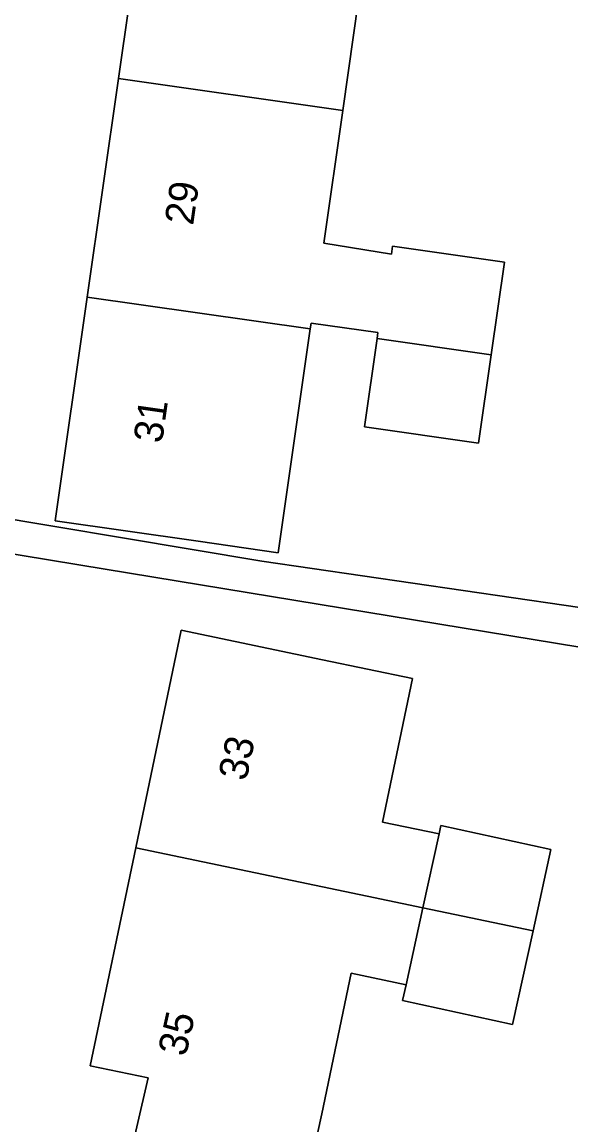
# Model space of a CAD drawing. Extents: x 163683 to 164494, y 382709 to 383872.
# Drawn here: x 163866.01 to 163885.02, y 383548.12 to 383586.33 of the extents above; entities that cross this region are included whole.
import ezdxf

# ---------------------------------------------------------------- set-up
doc = ezdxf.new("R2010")
doc.units = 0
for name, color, linetype in [('IMGEO_Erf', 7, 'Continuous'), ('IMGEO_Pand', 7, 'Continuous'), ('IMGEO_Pand_nummerreeks', 7, 'Continuous'), ('IMGEO_Voetpad_open', 7, 'Continuous')]:
    doc.layers.add(name, color=color, linetype=linetype)

msp = doc.modelspace()

# ---------------------------------------------------------------- linework, layer by layer
at = {"layer": 'IMGEO_Erf'}
for points in [[(163865.55, 383592.122), (163864.733, 383585.039), (163863.665, 383578.262), (163863.459, 383576.954), (163862.31, 383569.665), (163874.316, 383567.651), (163895.234, 383564.602)], [(163877.85, 383588.416), (163877.115, 383583.271), (163876.458, 383578.669), (163878.8, 383578.295), (163878.839, 383578.565), (163882.715, 383578.012), (163882.257, 383574.808), (163881.82, 383571.746), (163877.867, 383572.311), (163878.304, 383575.372), (163878.333, 383575.574), (163876.017, 383575.905), (163875.988, 383575.703), (163874.881, 383567.95), (163872.108, 383568.346), (163867.158, 383569.053), (163868.266, 383576.806), (163869.348, 383584.38), (163870.43, 383591.953)], [(163896.069, 383562.911), (163868.89, 383567.377), (163862.074, 383568.497), (163860.756, 383562.319), (163860.046, 383558.671), (163859.427, 383556.523), (163858.569, 383551.638), (163857.234, 383546.036), (163856.495, 383543.875), (163855.186, 383538.023), (163854.836, 383536.497), (163852.522, 383526.558), (163851.954, 383524.136), (163851.678, 383522.96), (163851.343, 383521.534)], [(163869.55, 383546.204), (163870.369, 383549.759), (163868.371, 383550.176), (163869.945, 383557.72), (163871.518, 383565.263), (163876.413, 383564.242), (163879.534, 383563.591), (163878.496, 383558.616), (163880.451, 383558.208), (163880.515, 383558.499), (163884.326, 383557.665), (163883.709, 383554.847), (163882.997, 383551.597), (163879.187, 383552.431), (163879.308, 383552.982), (163877.404, 383553.379), (163876.387, 383548.504), (163875.559, 383544.728)]]:
    msp.add_lwpolyline(points, dxfattribs=at)
at = {"layer": 'IMGEO_Pand'}
for points in [[(163880.139, 383588.089), (163880.485, 383590.517), (163880.529, 383590.822), (163878.241, 383591.149), (163878.197, 383590.844), (163870.43, 383591.953), (163869.348, 383584.38), (163877.115, 383583.271), (163877.85, 383588.416)], [(163878.304, 383575.372), (163882.257, 383574.808), (163882.715, 383578.012), (163878.839, 383578.565), (163878.8, 383578.295), (163876.458, 383578.669), (163877.115, 383583.271), (163869.348, 383584.38), (163868.266, 383576.806), (163875.988, 383575.703), (163876.017, 383575.905), (163878.333, 383575.574)], [(163875.988, 383575.703), (163868.266, 383576.806), (163867.158, 383569.053), (163872.108, 383568.346), (163874.881, 383567.95)], [(163882.257, 383574.808), (163878.304, 383575.372), (163877.867, 383572.311), (163881.82, 383571.746)], [(163879.534, 383563.591), (163876.413, 383564.242), (163871.518, 383565.263), (163869.945, 383557.72), (163877.96, 383556.046), (163879.89, 383555.644), (163880.451, 383558.208), (163878.496, 383558.616)], [(163884.326, 383557.665), (163880.515, 383558.499), (163880.451, 383558.208), (163879.89, 383555.644), (163883.709, 383554.847)], [(163879.308, 383552.982), (163879.89, 383555.644), (163877.96, 383556.046), (163869.945, 383557.72), (163868.371, 383550.176), (163870.369, 383549.759), (163869.55, 383546.204), (163875.559, 383544.728), (163876.387, 383548.504), (163877.404, 383553.379)], [(163883.709, 383554.847), (163879.89, 383555.644), (163879.308, 383552.982), (163879.187, 383552.431), (163882.997, 383551.597)]]:
    msp.add_lwpolyline(points, close=True, dxfattribs=at)
at = {"layer": 'IMGEO_Voetpad_open'}
msp.add_lwpolyline([(163895.234, 383564.602), (163874.316, 383567.651), (163862.31, 383569.665), (163862.272, 383569.423), (163862.142, 383568.815), (163862.074, 383568.497), (163868.89, 383567.377), (163896.069, 383562.911)], dxfattribs=at)

# ---------------------------------------------------------------- texts
at = {"layer": 'IMGEO_Pand_nummerreeks'}
for s, rotation, p in [('29', 81.8696, (163871.93, 383579.266)), ('31', 81.8696, (163870.851, 383571.714)), ('33', 78.2202, (163873.773, 383560.012)), ('35', 77.3378, (163871.677, 383550.462))]:
    msp.add_text(s, height=1, rotation=rotation, dxfattribs=at).set_placement(p)

doc.saveas('drawing.dxf')
